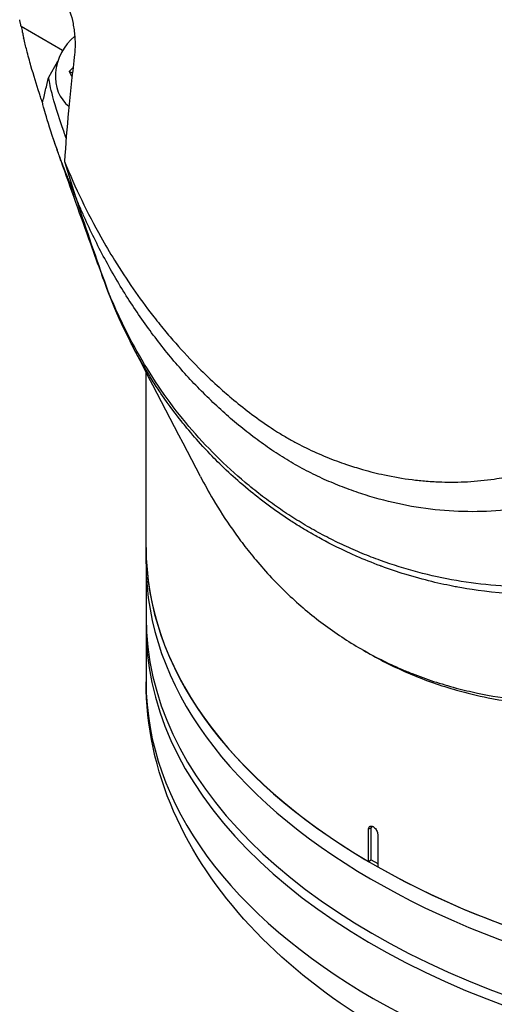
# Model space of a CAD drawing. Header units: millimetres. Extents: x 0 to 4378, y 0 to 2397.
# Tile 302 of 322: x 2564 to 2600, y 1359 to 1434. Entities that reach past the tile are written whole.
import ezdxf

# ---------------------------------------------------------------- set-up
doc = ezdxf.new("R2010")
doc.units = ezdxf.units.MM
doc.header["$LTSCALE"] = 0.2
doc.layers.add('01_Object Line', color=4, linetype='Continuous')

# ---------------------------------------------------------------- blocks, each defined once
blk = doc.blocks.new('A$C92b2c99e')
for p, q in [((-170.286, 572.878), (-173.445, 574.702)), ((-169.364, 572.753), (-169.37, 572.757)), ((-171.347, 570.857), (-170.643, 572.077)), ((-169.543, 571.161), (-169.78, 571.298)), ((-169.327, 561.831), (-169.312, 561.784)), ((-163.935, 548.567), (-163.935, 548.569)), ((-163.935, 535.063), (-163.935, 548.417)), ((-156.391, 539.672), (-156.391, 539.672)), ((-153.649, 537.584), (-153.649, 537.584)), ((-163.935, 533.838), (-163.935, 535.063)), ((-150.265, 535.537), (-150.266, 535.537)), ((-149.115, 534.955), (-149.116, 534.956)), ((-147.825, 534.366), (-147.826, 534.366)), ((-163.935, 533.838), (-163.935, 529.756)), ((-146.236, 533.724), (-146.237, 533.724)), ((-145.217, 533.359), (-145.217, 533.359)), ((-144.598, 533.154), (-144.599, 533.155)), ((-142.92, 532.663), (-142.921, 532.664)), ((-141.09, 532.229), (-141.091, 532.23)), ((-138.468, 531.783), (-138.467, 531.782)), ((-163.935, 528.939), (-163.935, 524.857)), ((-147.078, 527.071), (-147.578, 527.36)), ((-147.078, 527.071), (-147.077, 527.071)), ((-146.794, 513.753), (-147.006, 513.631)), ((-147.006, 511.181), (-147.006, 513.631)), ((-146.794, 511.304), (-146.794, 513.753)), ((-146.299, 513.222), (-146.299, 510.773)), ((-147.006, 511.181), (-146.794, 511.304)), ((-146.794, 511.304), (-146.299, 511.018))]:
    blk.add_line(p, q)
for centre, major_axis, ratio, start_param, end_param in [((-167.846, 571.47), (-1.725, -2.988), 0.816497, 4.290569, 6.183134), ((-166.958, 571.735), (-3.805, -1.962), 0.511258, 5.112407, 5.114584), ((-166.666, 570.418), (2.699, -3.607), 0.268233, 3.825255, 3.830705), ((-166.529, 570.904), (-4.004, -2.065), 0.511258, 5.252138, 5.357499), ((-167.505, 569.79), (2.565, -3.427), 0.268233, 4.06817, 4.194472), ((54.786, 718.804), (138.525, 264.107), 0.726887, 2.523897, 2.55178), ((-156.06, 563.934), (17.522, -52.307), 0.240402, 4.796835, 4.80237), ((112.323, 827.136), (208.849, 361.747), 0.577351, 2.687136, 2.689473), ((-104.935, 602.233), (41.719, 72.26), 0.57735, 2.842314, 2.842318), ((-104.935, 535.063), (-59, 0), 0.57735, 0, 0.776923), ((-104.935, 535.063), (-59, 0), 0.57735, 0, 3.081783), ((-104.935, 533.838), (-59, 0), 0.57735, 0, 3.122595), ((-104.935, 533.838), (-59, 0), 0.57735, 0, 3.122595), ((-104.935, 535.063), (59, 0), 0.57735, 3.935465, 6.223376), ((-104.935, 529.756), (-59, 0), 0.57735, 0, 3.141593), ((-104.935, 528.939), (59, 0), 0.57735, 3.129608, 6.29517), ((-104.935, 524.857), (59, 0), 0.57735, 3.141593, 6.283185), ((-146.44, 513.549), (0.25, -0.433), 0.57735, 3.582692, 3.926991)]:
    blk.add_ellipse(centre, major_axis=major_axis, ratio=ratio, start_param=start_param, end_param=end_param)
for points, knots in [([(-173.073, 576.182), (-172.938, 576.55), (-172.769, 576.868), (-172.387, 577.356), (-172.174, 577.535), (-171.723, 577.729), (-171.487, 577.753), (-171.043, 577.634), (-170.841, 577.522), (-170.448, 577.168), (-170.263, 576.931), (-169.956, 576.393), (-169.832, 576.114), (-169.633, 575.536), (-169.556, 575.245), (-169.43, 574.614), (-169.387, 574.276), (-169.345, 573.679), (-169.339, 573.419), (-169.351, 572.89), (-169.37, 572.623), (-169.401, 572.367)], [-1.150602, -1.150602, -1.150602, -1.150602, -0.989, -0.989, -0.83662, -0.83662, -0.693755, -0.693755, -0.577855, -0.577855, -0.462354, -0.462354, -0.364163, -0.364163, -0.273382, -0.273382, -0.170776, -0.170776, -0.089061, -0.089061, -0.000001, -0.000001, -0.000001, -0.000001]), ([(-173.514, 575.026), (-173.521, 575.059), (-173.528, 575.093), (-173.543, 575.163), (-173.55, 575.196), (-173.556, 575.229)], [-0.02866133, -0.02866133, -0.02866133, -0.02866133, -0.01438409, -0.01438409, -0.00000101, -0.00000101, -0.00000101, -0.00000101]), ([(-173.469, 574.814), (-173.476, 574.848), (-173.484, 574.884), (-173.499, 574.956), (-173.507, 574.991), (-173.514, 575.026)], [-0.03068242, -0.03068242, -0.03068242, -0.03068242, -0.01518953, -0.01518953, -0.00000372, -0.00000372, -0.00000372, -0.00000372]), ([(-173.445, 574.702), (-173.449, 574.721), (-173.453, 574.739), (-173.461, 574.776), (-173.465, 574.795), (-173.469, 574.814)], [-0.01561538, -0.01561538, -0.01561538, -0.01561538, -0.00782326, -0.00782326, -0.00000122, -0.00000122, -0.00000122, -0.00000122]), ([(-173.445, 574.702), (-173.415, 574.565), (-173.385, 574.431), (-173.337, 574.218), (-173.317, 574.129), (-173.301, 574.061), (-173.279, 573.965), (-173.253, 573.855)], [-0.481439, -0.481439, -0.481439, -0.481439, -0.2135562, -0.2135562, -0.046609, -0.046609, -0.0000371, -0.0000371, -0.0000371, -0.0000371]), ([(-172.058, 569.625), (-172.28, 570.303), (-172.495, 571.002), (-172.807, 572.102), (-172.916, 572.503), (-173.093, 573.192), (-173.173, 573.514), (-173.253, 573.855)], [0.000001, 0.000001, 0.000001, 0.000001, 0.3048998, 0.3048998, 0.4765692, 0.4765692, 0.5978758, 0.5978758, 0.5978758, 0.5978758]), ([(-169.401, 572.367), (-169.568, 571.001), (-169.713, 569.644), (-169.96, 567.002), (-170.062, 565.719), (-170.148, 564.44)], [0.000001, 0.000001, 0.000001, 0.000001, 0.476483, 0.476483, 0.9337115, 0.9337115, 0.9337115, 0.9337115]), ([(-171.817, 568.904), (-171.739, 569.229), (-171.66, 569.556), (-171.504, 570.205), (-171.426, 570.532), (-171.347, 570.857)], [0.0000193, 0.0000193, 0.0000193, 0.0000193, 0.1074008, 0.1074008, 0.2148844, 0.2148844, 0.2148844, 0.2148844]), ([(-170.018, 566.216), (-170.071, 566.363), (-170.123, 566.512), (-171.136, 569.406), (-171.279, 570.363), (-171.347, 570.857)], [0.3419532, 0.3419532, 0.3419532, 0.3419532, 0.3933877, 0.3933877, 1.3260065, 1.3260065, 1.3260065, 1.3260065]), ([(-171.817, 568.904), (-171.857, 569.021), (-171.898, 569.144), (-171.979, 569.384), (-172.019, 569.505), (-172.058, 569.625)], [0.0000204, 0.0000204, 0.0000204, 0.0000204, 0.0529294, 0.0529294, 0.1060918, 0.1060918, 0.1060918, 0.1060918]), ([(-169.326, 561.816), (-169.374, 561.93), (-169.423, 562.044), (-169.486, 562.196), (-169.502, 562.234), (-169.538, 562.318), (-169.559, 562.371), (-169.609, 562.492), (-169.638, 562.561), (-169.703, 562.72), (-169.742, 562.818), (-169.825, 563.023), (-169.873, 563.145), (-169.985, 563.428), (-170.05, 563.594), (-170.197, 563.974), (-170.28, 564.192), (-170.468, 564.693), (-170.578, 564.994), (-171.461, 567.454), (-171.773, 568.716), (-171.817, 568.904)], [0.000001, 0.000001, 0.000001, 0.000001, 0.042923, 0.042923, 0.057239, 0.057239, 0.074768, 0.074768, 0.097084, 0.097084, 0.12756, 0.12756, 0.171772, 0.171772, 0.230397, 0.230397, 0.309515, 0.309515, 0.411443, 0.411443, 1.150961, 1.150961, 1.150961, 1.150961]), ([(-167.314, 555.862), (-167.583, 556.603), (-167.862, 557.379), (-168.873, 560.191), (-169.679, 562.413), (-170.429, 564.542), (-170.449, 564.601), (-170.477, 564.68), (-170.486, 564.705), (-170.545, 564.872), (-170.596, 565.018), (-170.769, 565.515), (-170.886, 565.856), (-171.002, 566.197)], [0, 0, 0, 0, 0.29124, 0.29124, 1.017385, 1.017385, 1.038006, 1.038006, 1.045834, 1.045834, 1.093564, 1.093564, 1.20925, 1.20925, 1.20925, 1.20925]), ([(-170.148, 564.44), (-170.014, 564.003), (-169.878, 563.567), (-169.604, 562.697), (-169.466, 562.263), (-169.327, 561.831)], [0.000001, 0.000001, 0.000001, 0.000001, 0.2015129, 0.2015129, 0.4030424, 0.4030424, 0.4030424, 0.4030424]), ([(-170.148, 564.44), (-169.738, 563.44), (-169.3, 562.457), (-168.375, 560.543), (-167.888, 559.609), (-167.043, 558.102), (-166.697, 557.514), (-165.882, 556.19), (-165.404, 555.459), (-164.439, 554.065), (-163.951, 553.4), (-163.152, 552.369), (-162.847, 551.988), (-162.255, 551.273), (-161.969, 550.938), (-161.113, 549.967), (-160.531, 549.345), (-159.471, 548.279), (-158.996, 547.825), (-158.154, 547.059), (-157.79, 546.74), (-156.975, 546.054), (-156.517, 545.686), (-155.573, 544.968), (-155.075, 544.611), (-154.351, 544.126), (-154.139, 543.989), (-153.67, 543.695), (-153.414, 543.541), (-152.911, 543.252), (-152.662, 543.115), (-152.194, 542.868), (-151.978, 542.759), (-151.231, 542.395), (-150.705, 542.162), (-149.686, 541.747), (-149.183, 541.561), (-148.277, 541.254), (-147.868, 541.127), (-146.906, 540.853), (-146.353, 540.714), (-145.096, 540.444), (-144.393, 540.323), (-143.331, 540.188), (-142.971, 540.151), (-142.216, 540.089), (-141.821, 540.068), (-140.773, 540.035), (-140.118, 540.043), (-138.785, 540.116), (-138.108, 540.183), (-136.919, 540.357), (-136.404, 540.45), (-135.113, 540.732), (-134.342, 540.944), (-132.816, 541.453), (-132.06, 541.752), (-131.318, 542.092)], [0.000001, 0.000001, 0.000001, 0.000001, 0.329785, 0.329785, 0.655784, 0.655784, 0.869551, 0.869551, 1.1471, 1.1471, 1.413768, 1.413768, 1.572185, 1.572185, 1.716378, 1.716378, 1.998218, 1.998218, 2.220261, 2.220261, 2.38565, 2.38565, 2.586481, 2.586481, 2.797354, 2.797354, 2.890721, 2.890721, 2.998917, 2.998917, 3.102407, 3.102407, 3.193729, 3.193729, 3.404829, 3.404829, 3.606578, 3.606578, 3.771982, 3.771982, 3.995205, 3.995205, 4.278205, 4.278205, 4.423595, 4.423595, 4.583388, 4.583388, 4.852579, 4.852579, 5.133194, 5.133194, 5.349319, 5.349319, 5.678864, 5.678864, 6.012538, 6.012538, 6.012538, 6.012538]), ([(-130.36, 539.351), (-130.417, 539.331), (-130.473, 539.311), (-130.53, 539.29), (-130.587, 539.27), (-130.643, 539.25), (-130.7, 539.23), (-130.813, 539.191), (-130.927, 539.152), (-131.04, 539.114), (-131.268, 539.038), (-131.496, 538.966), (-131.724, 538.896), (-132.182, 538.758), (-132.642, 538.632), (-133.105, 538.519), (-134.03, 538.294), (-134.963, 538.122), (-135.903, 538.002), (-136.843, 537.882), (-137.789, 537.814), (-138.737, 537.8), (-139.685, 537.785), (-140.635, 537.823), (-141.585, 537.913), (-142.535, 538.002), (-143.484, 538.145), (-144.429, 538.338), (-145.374, 538.531), (-146.315, 538.776), (-147.249, 539.07), (-147.716, 539.217), (-148.181, 539.377), (-148.644, 539.55), (-149.107, 539.722), (-149.567, 539.907), (-150.025, 540.105), (-150.483, 540.304), (-150.938, 540.515), (-151.389, 540.741), (-151.616, 540.854), (-151.841, 540.97), (-152.066, 541.091), (-152.289, 541.211), (-152.511, 541.334), (-152.732, 541.462), (-152.953, 541.589), (-153.173, 541.721), (-153.392, 541.856), (-153.611, 541.991), (-153.828, 542.13), (-154.044, 542.272), (-154.477, 542.556), (-154.905, 542.854), (-155.327, 543.164), (-155.75, 543.474), (-156.168, 543.796), (-156.58, 544.129), (-156.993, 544.462), (-157.4, 544.806), (-157.802, 545.161), (-158.607, 545.871), (-159.389, 546.622), (-160.147, 547.413), (-160.905, 548.205), (-161.639, 549.035), (-162.345, 549.903), (-163.051, 550.771), (-163.73, 551.676), (-164.379, 552.614), (-165.027, 553.553), (-165.646, 554.525), (-166.232, 555.527), (-166.818, 556.53), (-167.372, 557.562), (-167.891, 558.621), (-168.151, 559.15), (-168.402, 559.686), (-168.644, 560.228), (-168.765, 560.499), (-168.884, 560.772), (-169.001, 561.046), (-169.059, 561.183), (-169.117, 561.32), (-169.174, 561.458), (-169.202, 561.527), (-169.231, 561.596), (-169.259, 561.665), (-169.282, 561.72), (-169.304, 561.775), (-169.327, 561.831)], [0, 0, 0, 0, 0.003914, 0.003914, 0.003914, 0.007828, 0.007828, 0.007828, 0.015656, 0.015656, 0.015656, 0.031312, 0.031312, 0.031312, 0.062623, 0.062623, 0.062623, 0.125247, 0.125247, 0.125247, 0.18787, 0.18787, 0.18787, 0.250493, 0.250493, 0.250493, 0.313116, 0.313116, 0.313116, 0.37574, 0.37574, 0.37574, 0.407051, 0.407051, 0.407051, 0.438363, 0.438363, 0.438363, 0.469675, 0.469675, 0.469675, 0.485368, 0.485368, 0.485368, 0.500986, 0.500986, 0.500986, 0.516605, 0.516605, 0.516605, 0.532223, 0.532223, 0.532223, 0.56346, 0.56346, 0.56346, 0.594697, 0.594697, 0.594697, 0.625934, 0.625934, 0.625934, 0.688408, 0.688408, 0.688408, 0.750881, 0.750881, 0.750881, 0.813355, 0.813355, 0.813355, 0.875829, 0.875829, 0.875829, 0.938303, 0.938303, 0.938303, 0.969539, 0.969539, 0.969539, 0.985158, 0.985158, 0.985158, 0.992967, 0.992967, 0.992967, 0.996872, 0.996872, 0.996872, 1, 1, 1, 1]), ([(-169.312, 561.784), (-169.314, 561.79), (-169.317, 561.795), (-169.321, 561.806), (-169.323, 561.811), (-169.326, 561.816)], [0.000001, 0.000001, 0.000001, 0.000001, 0.002017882, 0.002017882, 0.004034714, 0.004034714, 0.004034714, 0.004034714]), ([(-128.07, 532.601), (-128.135, 532.59), (-128.2, 532.58), (-128.265, 532.569), (-128.33, 532.558), (-128.395, 532.548), (-128.459, 532.537), (-128.589, 532.517), (-128.719, 532.497), (-128.848, 532.477), (-129.108, 532.439), (-129.367, 532.403), (-129.626, 532.369), (-130.144, 532.302), (-130.661, 532.246), (-131.178, 532.201), (-132.211, 532.11), (-133.241, 532.062), (-134.265, 532.058), (-135.289, 532.054), (-136.307, 532.094), (-137.316, 532.177), (-138.326, 532.261), (-139.326, 532.388), (-140.315, 532.558), (-141.304, 532.728), (-142.282, 532.941), (-143.246, 533.196), (-144.21, 533.451), (-145.161, 533.747), (-146.095, 534.084), (-146.562, 534.253), (-147.026, 534.432), (-147.485, 534.62), (-147.944, 534.809), (-148.398, 535.008), (-148.849, 535.216), (-149.299, 535.425), (-149.744, 535.644), (-150.185, 535.872), (-150.406, 535.987), (-150.626, 536.104), (-150.844, 536.224), (-151.062, 536.343), (-151.278, 536.464), (-151.493, 536.588), (-151.708, 536.712), (-151.921, 536.839), (-152.134, 536.968), (-152.346, 537.096), (-152.557, 537.228), (-152.767, 537.362), (-153.186, 537.629), (-153.6, 537.906), (-154.008, 538.192), (-154.416, 538.478), (-154.818, 538.773), (-155.214, 539.077), (-155.61, 539.382), (-156, 539.695), (-156.384, 540.017), (-157.152, 540.66), (-157.894, 541.339), (-158.61, 542.052), (-159.325, 542.764), (-160.013, 543.51), (-160.671, 544.288), (-161.329, 545.067), (-161.957, 545.877), (-162.553, 546.718), (-163.149, 547.559), (-163.713, 548.431), (-164.243, 549.33), (-164.773, 550.229), (-165.269, 551.157), (-165.731, 552.109), (-165.961, 552.585), (-166.183, 553.068), (-166.396, 553.556), (-166.503, 553.8), (-166.607, 554.046), (-166.71, 554.293), (-166.761, 554.417), (-166.811, 554.54), (-166.861, 554.665), (-166.886, 554.727), (-166.911, 554.789), (-166.936, 554.851), (-166.96, 554.913), (-166.985, 554.976), (-167.009, 555.038)], [0, 0, 0, 0, 0.0039109, 0.0039109, 0.0039109, 0.0078218, 0.0078218, 0.0078218, 0.0156437, 0.0156437, 0.0156437, 0.0312874, 0.0312874, 0.0312874, 0.0625747, 0.0625747, 0.0625747, 0.1251494, 0.1251494, 0.1251494, 0.1877242, 0.1877242, 0.1877242, 0.2502989, 0.2502989, 0.2502989, 0.3128736, 0.3128736, 0.3128736, 0.3754483, 0.3754483, 0.3754483, 0.4067357, 0.4067357, 0.4067357, 0.4380231, 0.4380231, 0.4380231, 0.4693104, 0.4693104, 0.4693104, 0.4849915, 0.4849915, 0.4849915, 0.5005978, 0.5005978, 0.5005978, 0.5162041, 0.5162041, 0.5162041, 0.5318104, 0.5318104, 0.5318104, 0.5630231, 0.5630231, 0.5630231, 0.5942357, 0.5942357, 0.5942357, 0.6254483, 0.6254483, 0.6254483, 0.6878736, 0.6878736, 0.6878736, 0.7502989, 0.7502989, 0.7502989, 0.8127242, 0.8127242, 0.8127242, 0.8751494, 0.8751494, 0.8751494, 0.9375747, 0.9375747, 0.9375747, 0.9687874, 0.9687874, 0.9687874, 0.9843937, 0.9843937, 0.9843937, 0.9921968, 0.9921968, 0.9921968, 0.9960984, 0.9960984, 0.9960984, 1, 1, 1, 1]), ([(-166.784, 554.415), (-166.787, 554.421), (-166.789, 554.428), (-166.792, 554.435), (-166.799, 554.454), (-166.807, 554.474), (-166.814, 554.494), (-166.832, 554.542), (-166.85, 554.591), (-166.868, 554.641)], [0, 0, 0, 0, 0.00296762, 0.00296762, 0.00296762, 0.01164465, 0.01164465, 0.01164465, 0.03222875, 0.03222875, 0.03222875, 0.03222875]), ([(-127.828, 531.93), (-127.888, 531.92), (-127.949, 531.911), (-128.01, 531.902), (-128.096, 531.889), (-128.182, 531.877), (-128.268, 531.865), (-129.643, 531.669), (-131.016, 531.545), (-132.38, 531.496), (-132.956, 531.476), (-133.531, 531.468), (-134.103, 531.474), (-134.484, 531.478), (-134.85, 531.488), (-135.201, 531.502), (-135.637, 531.519), (-136.049, 531.544), (-136.438, 531.573), (-138.158, 531.701), (-139.406, 531.909), (-140.211, 532.057), (-140.273, 532.068), (-140.336, 532.08), (-140.399, 532.092), (-141.507, 532.301), (-142.793, 532.597), (-144.23, 533.039), (-144.804, 533.216), (-145.402, 533.416), (-146.022, 533.644), (-146.044, 533.652), (-146.065, 533.66), (-146.086, 533.668), (-146.755, 533.916), (-147.358, 534.162), (-147.899, 534.398), (-149.045, 534.897), (-149.911, 535.344), (-150.529, 535.677), (-150.902, 535.879), (-151.184, 536.04), (-151.379, 536.152), (-151.393, 536.161), (-151.408, 536.169), (-151.421, 536.177), (-151.694, 536.335), (-151.958, 536.493), (-152.214, 536.651), (-152.498, 536.825), (-152.771, 536.999), (-153.036, 537.172), (-153.611, 537.549), (-154.143, 537.922), (-154.635, 538.286), (-155.198, 538.701), (-155.709, 539.105), (-156.173, 539.49), (-156.729, 539.952), (-157.218, 540.386), (-157.645, 540.782), (-158.145, 541.247), (-158.561, 541.66), (-158.901, 542.009), (-158.95, 542.06), (-158.999, 542.111), (-159.047, 542.161), (-159.594, 542.729), (-160.032, 543.223), (-160.377, 543.624), (-160.832, 544.153), (-161.124, 544.522), (-161.272, 544.709), (-161.599, 545.123), (-162.127, 545.799), (-162.8, 546.788), (-162.986, 547.063), (-163.184, 547.361), (-163.39, 547.686), (-164.02, 548.673), (-164.506, 549.54), (-164.885, 550.256), (-165.013, 550.497), (-165.128, 550.722), (-165.232, 550.928), (-165.774, 552.002), (-166.231, 553.035), (-166.623, 554.009), (-166.656, 554.09), (-166.689, 554.171), (-166.72, 554.252), (-166.737, 554.293), (-166.753, 554.334), (-166.769, 554.374), (-166.774, 554.388), (-166.779, 554.401), (-166.784, 554.415)], [0, 0, 0, 0, 0.00361, 0.00361, 0.00361, 0.008721, 0.008721, 0.008721, 0.090486, 0.090486, 0.090486, 0.125, 0.125, 0.125, 0.141082, 0.141082, 0.141082, 0.161133, 0.161133, 0.161133, 0.25, 0.25, 0.25, 0.254893, 0.254893, 0.254893, 0.340688, 0.340688, 0.340688, 0.375, 0.375, 0.375, 0.375879, 0.375879, 0.375879, 0.403474, 0.403474, 0.403474, 0.461942, 0.461942, 0.461942, 0.497315, 0.497315, 0.497315, 0.5, 0.5, 0.5, 0.513913, 0.513913, 0.513913, 0.529261, 0.529261, 0.529261, 0.562572, 0.562572, 0.562572, 0.600636, 0.600636, 0.600636, 0.646363, 0.646363, 0.646363, 0.7, 0.7, 0.7, 0.702738, 0.702738, 0.702738, 0.733893, 0.733893, 0.733893, 0.775, 0.775, 0.775, 0.833716, 0.833716, 0.833716, 0.85, 0.85, 0.85, 0.906076, 0.906076, 0.906076, 0.925, 0.925, 0.925, 0.990784, 0.990784, 0.990784, 0.996291, 0.996291, 0.996291, 0.999075, 0.999075, 0.999075, 1, 1, 1, 1]), ([(-159.802, 540.473), (-159.489, 539.876), (-159.162, 539.29), (-158.36, 537.94), (-157.875, 537.187), (-157.091, 536.065), (-156.81, 535.681), (-156.215, 534.901), (-155.9, 534.507), (-154.803, 533.199), (-153.983, 532.325), (-152.271, 530.701), (-151.383, 529.951), (-149.531, 528.566), (-148.57, 527.932), (-146.576, 526.782), (-145.545, 526.266), (-144.218, 525.697), (-143.95, 525.586), (-143.141, 525.268), (-142.597, 525.071), (-141.482, 524.704), (-140.912, 524.535), (-139.799, 524.239), (-139.257, 524.11), (-137.684, 523.78), (-136.643, 523.613), (-134.667, 523.391), (-133.737, 523.324), (-131.98, 523.265), (-131.157, 523.265), (-130.145, 523.296), (-129.964, 523.303), (-129.476, 523.325), (-129.17, 523.342), (-128.196, 523.409), (-127.528, 523.47), (-125.686, 523.684), (-124.511, 523.868), (-121.572, 524.445), (-119.808, 524.894), (-117.178, 525.705), (-116.303, 525.999), (-115.214, 526.393), (-114.997, 526.473), (-114.453, 526.676), (-114.128, 526.802), (-113.641, 526.994), (-113.478, 527.059), (-113.235, 527.157), (-113.153, 527.19), (-112.947, 527.274), (-112.854, 527.313), (-112.829, 527.323)], [-1.285789, -1.285789, -1.285789, -1.285789, -1.238185, -1.238185, -1.174022, -1.174022, -1.139664, -1.139664, -1.103057, -1.103057, -1.015385, -1.015385, -0.929461, -0.929461, -0.843958, -0.843958, -0.758525, -0.758525, -0.737003, -0.737003, -0.694304, -0.694304, -0.650672, -0.650672, -0.610004, -0.610004, -0.533695, -0.533695, -0.466986, -0.466986, -0.408715, -0.408715, -0.396001, -0.396001, -0.374521, -0.374521, -0.328153, -0.328153, -0.246913, -0.246913, -0.125005, -0.125005, -0.064057, -0.064057, -0.04882, -0.04882, -0.025982, -0.025982, -0.014544, -0.014544, -0.008825, -0.008825, -0.000001, -0.000001, -0.000001, -0.000001]), ([(-147.077, 527.071), (-146.018, 526.459), (-144.92, 525.915), (-142.659, 524.964), (-141.496, 524.559), (-139.511, 523.997), (-138.707, 523.804), (-136.805, 523.425), (-135.702, 523.262), (-133.948, 523.091), (-133.307, 523.046), (-131.925, 522.986), (-131.183, 522.976), (-128.455, 523.019), (-126.449, 523.202), (-120.416, 524.17), (-116.389, 525.364), (-110.475, 527.797), (-108.524, 528.715), (-105.643, 530.228), (-104.689, 530.756), (-103.271, 531.58), (-102.8, 531.86), (-102.096, 532.288), (-101.862, 532.432), (-101.245, 532.816), (-100.963, 532.996), (-100.929, 533.017)], [0, 0, 0, 0, 0.449356, 0.449356, 0.898467, 0.898467, 1.197468, 1.197468, 1.595858, 1.595858, 1.82337, 1.82337, 2.083118, 2.083118, 2.775822, 2.775822, 4.159486, 4.159486, 4.850949, 4.850949, 5.197063, 5.197063, 5.370242, 5.370242, 5.456832, 5.456832, 5.599134, 5.599134, 5.599134, 5.599134]), ([(-123.801, 490.128), (-128.203, 491.027), (-132.437, 492.243), (-140.351, 495.277), (-144.032, 497.092), (-150.643, 501.285), (-153.577, 503.663), (-158.491, 508.952), (-160.474, 511.87), (-163.202, 518.139), (-163.935, 521.493), (-163.935, 524.857)], [2.696031, 2.696031, 2.696031, 2.696031, 2.942223, 2.942223, 3.188415, 3.188415, 3.434607, 3.434607, 3.680799, 3.680799, 3.926991, 3.926991, 3.926991, 3.926991]), ([(-147.006, 513.631), (-147.006, 513.676), (-146.999, 513.719), (-146.986, 513.754), (-146.973, 513.79), (-146.954, 513.819), (-146.929, 513.841), (-146.905, 513.862), (-146.874, 513.875), (-146.841, 513.88), (-146.808, 513.885), (-146.77, 513.881), (-146.731, 513.869), (-146.706, 513.861), (-146.68, 513.849), (-146.654, 513.834), (-146.614, 513.811), (-146.574, 513.78), (-146.537, 513.743), (-146.499, 513.707), (-146.464, 513.663), (-146.433, 513.617), (-146.401, 513.571), (-146.374, 513.52), (-146.353, 513.47), (-146.332, 513.419), (-146.316, 513.366), (-146.308, 513.317), (-146.302, 513.284), (-146.299, 513.252), (-146.299, 513.222)], [0, 0, 0, 0, 0.107468, 0.107468, 0.107468, 0.214935, 0.214935, 0.214935, 0.322405, 0.322405, 0.322405, 0.429877, 0.429877, 0.429877, 0.5, 0.5, 0.5, 0.607468, 0.607468, 0.607468, 0.714935, 0.714935, 0.714935, 0.822405, 0.822405, 0.822405, 0.929877, 0.929877, 0.929877, 1, 1, 1, 1])]:
    blk.add_open_spline(points, degree=3, knots=knots)
for points in [[(-167.3, 555.823), (-167.305, 555.836), (-167.31, 555.849), (-167.314, 555.862)], [(-167.112, 555.325), (-167.173, 555.481), (-167.236, 555.647), (-167.3, 555.823)], [(-166.869, 554.641), (-167.006, 555.015), (-167.155, 555.424), (-167.3, 555.823)], [(-159.802, 540.473), (-161.568, 543.84), (-163.314, 547.219), (-165.036, 550.544)]]:
    blk.add_open_spline(points, degree=3)

msp = doc.modelspace()

# ---------------------------------------------------------------- block references
at = {"layer": '01_Object Line'}
msp.add_blockref('A$C92b2c99e', (2737.807, 859.146), dxfattribs=at)

doc.saveas('drawing.dxf')
